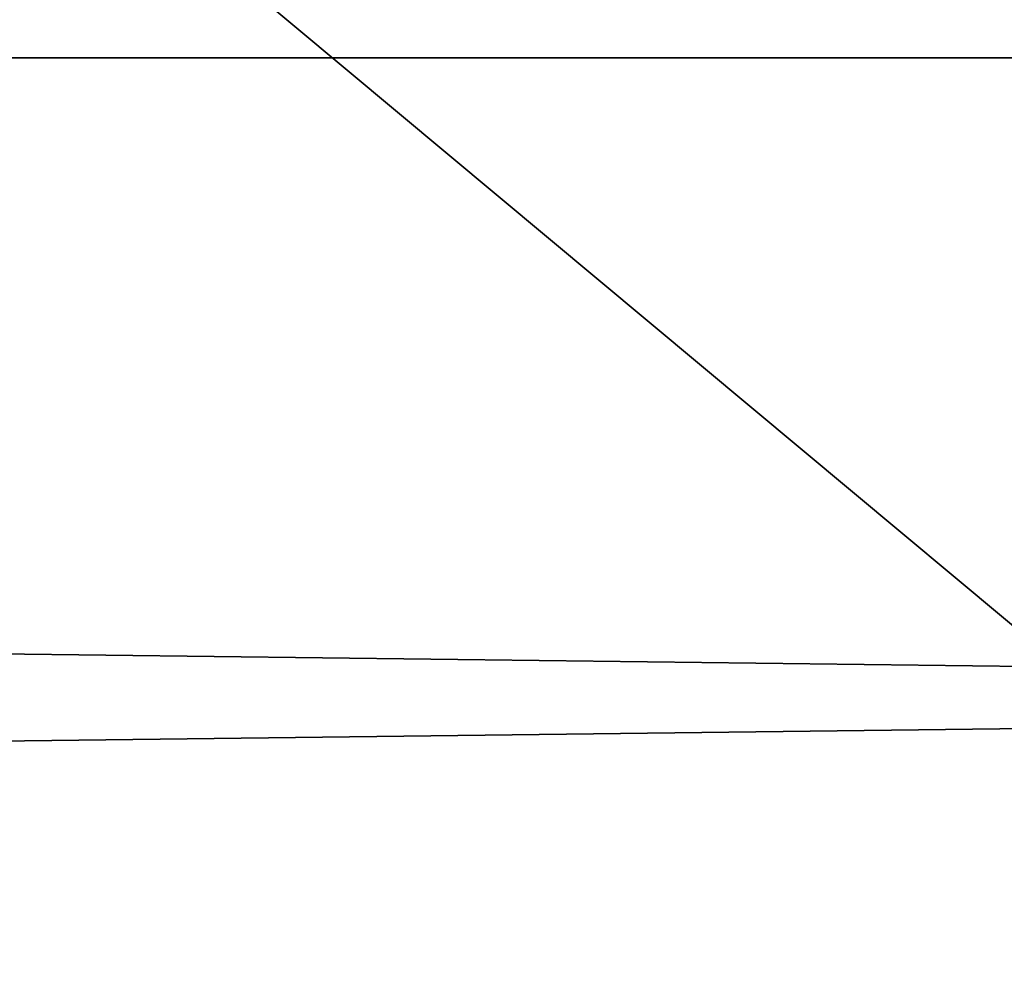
# Model space of a CAD drawing. Header units: millimetres. Extents: x -144 to 364, y -408 to 1133.
# Tile 576 of 656: x -58.503 to -58.361, y 987.567 to 987.705. Entities that reach past the tile are written whole.
import ezdxf

# ---------------------------------------------------------------- set-up
doc = ezdxf.new("R2010")
doc.units = ezdxf.units.MM
doc.header["$LTSCALE"] = 41.718519
for name, color, linetype in [('1411', 7, 'CONTINUOUS'), ('1412', 7, 'CONTINUOUS'), ('1429', 7, 'CONTINUOUS'), ('1430', 7, 'CONTINUOUS'), ('1639', 7, 'CONTINUOUS'), ('1640', 7, 'CONTINUOUS'), ('1641', 7, 'CONTINUOUS'), ('1642', 7, 'CONTINUOUS')]:
    doc.layers.add(name, color=color, linetype=linetype)

msp = doc.modelspace()

# ---------------------------------------------------------------- linework, layer by layer
at = {"layer": '1411', "color": 7, "linetype": 'CONTINUOUS', "true_color": 0xaaaaaa}
for points in [[(-57.51761, 987.45, 380.34783), (-58.64141, 987.45, 379.53134), (-58.63158, 988.45, 380.69945), (-57.51761, 987.45, 380.34783)], [(-57.51761, 987.45, 380.34783), (-58.63158, 988.45, 380.69945), (-58.192, 988.45, 381.09006), (-57.51761, 987.45, 380.34783)]]:
    msp.add_3dface(points, dxfattribs=at)
at = {"layer": '1412', "color": 7, "linetype": 'CONTINUOUS', "true_color": 0xaaaaaa}
for points in [[(-59.42723, 987.45, 387.00768), (-58.15811, 987.45, 386.44261), (-59.35662, 988.45, 385.94108), (-59.42723, 987.45, 387.00768)], [(-58.15811, 987.45, 386.44261), (-58.82744, 988.45, 385.68442), (-59.35662, 988.45, 385.94108), (-58.15811, 987.45, 386.44261)], [(-58.15811, 987.45, 386.44261), (-58.3585, 988.45, 385.32944), (-58.82744, 988.45, 385.68442), (-58.15811, 987.45, 386.44261)]]:
    msp.add_3dface(points, dxfattribs=at)
at = {"layer": '1429', "color": 7, "linetype": 'CONTINUOUS', "true_color": 0xaaaaaa}
for points in [[(-58.64141, 987.45, 220.46866), (-57.51761, 987.45, 219.65217), (-58.63158, 988.45, 219.30055), (-58.64141, 987.45, 220.46866)], [(-57.51761, 987.45, 219.65217), (-58.192, 988.45, 218.90994), (-58.63158, 988.45, 219.30055), (-57.51761, 987.45, 219.65217)]]:
    msp.add_3dface(points, dxfattribs=at)
at = {"layer": '1430', "color": 7, "linetype": 'CONTINUOUS', "true_color": 0xaaaaaa}
for points in [[(-58.15811, 987.45, 213.55739), (-59.42723, 987.45, 212.99232), (-58.82744, 988.45, 214.31558), (-58.15811, 987.45, 213.55739)], [(-58.15811, 987.45, 213.55739), (-58.82744, 988.45, 214.31558), (-58.3585, 988.45, 214.67056), (-58.15811, 987.45, 213.55739)]]:
    msp.add_3dface(points, dxfattribs=at)
at = {"layer": '1639', "color": 7, "linetype": 'CONTINUOUS', "true_color": 0xaaaaaa}
for points in [[(-51.02209, 987.37597, 400.1365), (-61.53167, 987.95, 394.18123), (-66.05873, 987.37597, 390.92204), (-51.02209, 987.37597, 400.1365)], [(-45.19074, 987.95, 403.0245), (-61.53167, 987.95, 394.18123), (-51.02209, 987.37597, 400.1365), (-45.19074, 987.95, 403.0245)]]:
    msp.add_3dface(points, dxfattribs=at)
at = {"layer": '1640', "color": 7, "linetype": 'CONTINUOUS', "true_color": 0xaaaaaa}
for points in [[(-66.05873, 987.37597, 209.07796), (-61.53167, 987.95, 205.81877), (-51.02209, 987.37597, 199.8635), (-66.05873, 987.37597, 209.07796)], [(-61.53167, 987.95, 205.81877), (-45.19074, 987.95, 196.9755), (-51.02209, 987.37597, 199.8635), (-61.53167, 987.95, 205.81877)]]:
    msp.add_3dface(points, dxfattribs=at)
at = {"layer": '1641', "color": 7, "linetype": 'CONTINUOUS', "true_color": 0xaaaaaa}
for points in [[(-60.98472, 987.95, 206.65594), (-65.49868, 987.7, 209.8488), (-50.58953, 987.7, 200.71246), (-60.98472, 987.95, 206.65594)], [(-44.78904, 987.95, 197.89127), (-60.98472, 987.95, 206.65594), (-50.58953, 987.7, 200.71246), (-44.78904, 987.95, 197.89127)], [(-65.39098, 987.51686, 209.99704), (-50.50634, 987.51686, 200.87573), (-65.49868, 987.7, 209.8488), (-65.39098, 987.51686, 209.99704)], [(-65.49868, 987.7, 209.8488), (-50.50634, 987.51686, 200.87573), (-50.58953, 987.7, 200.71246), (-65.49868, 987.7, 209.8488)]]:
    msp.add_3dface(points, dxfattribs=at)
at = {"layer": '1642', "color": 7, "linetype": 'CONTINUOUS', "true_color": 0xaaaaaa}
for points in [[(-60.98472, 987.95, 393.34406), (-50.58953, 987.7, 399.28754), (-65.49868, 987.7, 390.1512), (-60.98472, 987.95, 393.34406)], [(-60.98472, 987.95, 393.34406), (-44.78904, 987.95, 402.10873), (-50.58953, 987.7, 399.28754), (-60.98472, 987.95, 393.34406)], [(-50.58953, 987.7, 399.28754), (-65.39098, 987.51686, 390.00296), (-65.49868, 987.7, 390.1512), (-50.58953, 987.7, 399.28754)], [(-50.50634, 987.51686, 399.12427), (-65.39098, 987.51686, 390.00296), (-50.58953, 987.7, 399.28754), (-50.50634, 987.51686, 399.12427)]]:
    msp.add_3dface(points, dxfattribs=at)

doc.saveas('drawing.dxf')
